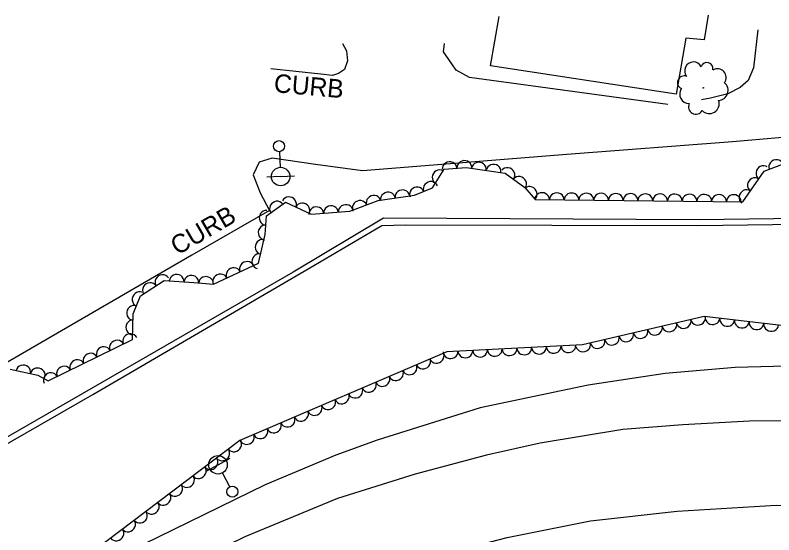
# Model space of a CAD drawing. Extents: x 1722896 to 1754269, y 648279 to 666297.
# Drawn here: x 1729915.1 to 1730120.8, y 653091.8 to 653232.7 of the extents above; entities that cross this region are included whole.
import ezdxf

# ---------------------------------------------------------------- set-up
doc = ezdxf.new("R2010")
doc.units = 0
for name, color, linetype in [('DESIGN - CENTERLINE - Proposed Text', 7, 'Continuous'), ('DESIGN - SCRATCH - User 1', 7, 'Continuous'), ('SURVEY - CENTERLINE - Preliminary Text', 7, 'Continuous'), ('SURVEY - DTM - Breaklines', 7, 'Continuous'), ('SURVEY - VEGETATION - Features with Text', 7, 'Continuous')]:
    doc.layers.add(name, color=color, linetype=linetype)

msp = doc.modelspace()

# ---------------------------------------------------------------- linework, layer by layer
at = {"layer": 'DESIGN - CENTERLINE - Proposed Text'}
msp.add_lwpolyline([(1730102.98, 653232.67), (1730101.92, 653226), (1730096.95, 653226.44), (1730094.35, 653211.23), (1730043.98, 653218.95), (1730046.32, 653232.32)], dxfattribs=at)
at = {"layer": 'DESIGN - SCRATCH - User 1'}
for points in [[(1730402.95, 653127.46), (1730314.28, 653134.59), (1730219.17, 653162.83), (1730167.73, 653178.08), (1730100.62, 653177.14), (1730014.99, 653177.64), (1729990.41, 653163.02), (1729903.69, 653112.98), (1729836.86, 653073.47), (1729767.22, 653033.19), (1729728.41, 653010.36), (1729689.91, 652988.22), (1729640.73, 652959.93), (1729615.49, 652945.23), (1729574.28, 652921.03), (1729503.17, 652915.44), (1729423.74, 652908.46), (1729362.64, 652922.7), (1729266.32, 652944.1)], [(1729325.44, 652929.93), (1729423.21, 652907.47), (1729447.01, 652910.13), (1729515.48, 652915.11), (1729574.72, 652919.93), (1729618.03, 652944.86), (1729690.89, 652987.57), (1729742.07, 653016.84), (1729803.78, 653052.91), (1729873.89, 653094.15), (1729936.09, 653129.87), (1729994.48, 653163.92), (1730014.5, 653175.61), (1730021, 653175.83), (1730100.23, 653175.61), (1730167.67, 653176.58), (1730218.67, 653161.51), (1730268.57, 653146.66), (1730315.51, 653132.74), (1730411.72, 653125.99)]]:
    msp.add_lwpolyline(points, dxfattribs=at)
at = {"layer": 'SURVEY - CENTERLINE - Preliminary Text'}
for points in [[(1730116.51, 653228.68), (1730115.28, 653218.43), (1730113.82, 653214.99), (1730111.71, 653213.06), (1730108.32, 653211.33), (1730103.6, 653210.14), (1730101.17, 653209.69)], [(1730003.81, 653224.97), (1730004.88, 653222.98), (1730005.19, 653220.31), (1730004.34, 653217.93), (1730002.77, 653216.82), (1730001.16, 653216.28), (1729997.95, 653216.66), (1729984.38, 653218.08)], [(1730092.04, 653208.45), (1730038.3, 653215.82), (1730034.65, 653217.73), (1730032.65, 653220.7), (1730031.21, 653222.71), (1730031.46, 653224.96)], [(1730147.28, 653201.62), (1730109.6, 653198.37), (1730064.67, 653194.86), (1730009.26, 653190.43), (1729996.48, 653192.17), (1729984.71, 653193.86), (1729981.27, 653192.83), (1729979.59, 653189.38), (1729981.52, 653184.47), (1729984.03, 653179.7), (1729963, 653167.59), (1729899.51, 653130.82)], [(1730362.3, 653063.75), (1730350.72, 653067.99), (1730336.54, 653075.2), (1730316.12, 653087.14), (1730300.23, 653095.7), (1730282.19, 653104.99), (1730262.41, 653113.24), (1730240.77, 653120.96), (1730224.26, 653125.41), (1730207.04, 653129.98), (1730185.21, 653134.51), (1730165.59, 653136.54), (1730146.46, 653137.7), (1730127.64, 653137.63), (1730110.29, 653137.15), (1730091.34, 653135.54), (1730070.47, 653132.32), (1730041.15, 653126.24), (1730013.26, 653117.4), (1730002.02, 653113.35), (1729982.83, 653105.36), (1729949.74, 653089.2), (1729927.16, 653076.55), (1729908.44, 653063.57)], [(1730133.67, 653122.7), (1730114.18, 653122.59), (1730096.09, 653121.6), (1730079.85, 653120.32), (1730057.44, 653116.67), (1730042.92, 653113.36), (1730023.51, 653108.26), (1730002.5, 653101.61), (1729977.37, 653091.27), (1729959.27, 653082.35), (1729937.7, 653070.3), (1729917.76, 653057.05), (1729901.05, 653044.26)], [(1729888.56, 653004.56), (1729919.72, 653030.04), (1729941.02, 653045.48), (1729956.17, 653054.97), (1729974.82, 653064.62), (1729990.25, 653071.93), (1730009.76, 653079.68), (1730029.07, 653085.99), (1730048.47, 653091.06), (1730071.06, 653095.55), (1730094.55, 653098.19), (1730121.45, 653099.82), (1730151.73, 653098.67), (1730177.58, 653095.84), (1730196.61, 653092.11), (1730216.98, 653086.98), (1730237.21, 653079.95), (1730255.71, 653072.97), (1730273, 653065.23), (1730295.5, 653053.66), (1730309.55, 653044.72), (1730326.38, 653033.21), (1730341.89, 653021.08), (1730361.12, 653002.94)]]:
    msp.add_lwpolyline(points, dxfattribs=at)
at = {"layer": 'SURVEY - DTM - Breaklines'}
for p, q in [((1729986.7, 653195.66), (1729986.92, 653191.41)), ((1729987.05, 653188.92), (1729983.31, 653188.72)), ((1729987.05, 653188.92), (1729990.8, 653189.11)), ((1729970.07, 653110.76), (1729973.38, 653112.53)), ((1729970.07, 653110.76), (1729966.77, 653108.99)), ((1729973.25, 653104.81), (1729971.25, 653108.55))]:
    msp.add_line(p, q, dxfattribs=at)
for centre, radius in [((1729986.63, 653197.16), 1.5), ((1729987.05, 653188.92), 2.5), ((1729970.07, 653110.76), 2.5), ((1729973.96, 653103.48), 1.5)]:
    msp.add_circle(centre, radius, dxfattribs=at)
at = {"layer": 'SURVEY - VEGETATION - Features with Text'}
for points in [[(1729913.68, 653136.67), (1729921.19, 653135.11), (1729924.03, 653133.49), (1729946.85, 653144.7), (1729947.08, 653151.72), (1729949.07, 653156.62), (1729955.5, 653160.72), (1729963.54, 653160.18), (1729968.85, 653159.75), (1729981.05, 653165.45), (1729982.81, 653173.2), (1729983.18, 653178.28), (1729988.34, 653181.97), (1729995.34, 653178.7), (1730005.8, 653179.5), (1730013.52, 653182.41), (1730023.36, 653183.91), (1730028.26, 653185.87), (1730031.44, 653190.93), (1730037.41, 653191.4), (1730047.98, 653189.88), (1730053.25, 653185.92), (1730056.04, 653182.67), (1730112.4, 653182.09), (1730118.21, 653190.35), (1730126.01, 653193.35)], [(1730149.2, 653145.45), (1730101.95, 653150.95), (1730068.96, 653143.28), (1730032.16, 653141.41), (1729975.99, 653117.37), (1729899.53, 653059.57)]]:
    msp.add_lwpolyline(points, dxfattribs=at)
msp.add_circle((1730101.66, 653212.97), 0.0831, dxfattribs=at)
for centre, radius, start, end in [((1730098.99, 653217.6), 2.38, 25.9706, 219.3902), ((1730102.7, 653218.21), 1.63, 345.9499, 164.6955), ((1730105.5, 653215.76), 2.38, 323.8337, 120.6226), ((1730096.5, 653214.41), 1.81, 68.5892, 245.9084), ((1730097.83, 653211.25), 2.56, 143.8763, 270.7219), ((1730105.7, 653212.27), 2.71, 272.8865, 50.4107), ((1730099.65, 653207.82), 1.99, 154.0352, 329.0355), ((1730103.3, 653208.66), 2.69, 223.7823, 19.6208)]:
    msp.add_arc(centre, radius, start, end, dxfattribs=at)
for centre, major_axis in [((1730032.88, 653191.04), (1.99, 0.16)), ((1730036.87, 653191.36), (1.99, 0.16)), ((1730040.83, 653190.91), (1.98, -0.29)), ((1730044.79, 653190.34), (1.98, -0.29)), ((1730117.89, 653189.9), (1.15, 1.64)), ((1730121.42, 653191.59), (1.87, 0.72)), ((1730030.08, 653188.77), (1.07, 1.69)), ((1730048.6, 653189.41), (1.6, -1.2)), ((1730027.72, 653185.66), (1.86, 0.74)), ((1730051.8, 653187.01), (1.6, -1.2)), ((1730115.59, 653186.62), (1.15, 1.64)), ((1730024.01, 653184.17), (1.86, 0.74)), ((1730054.68, 653184.26), (1.3, -1.52)), ((1729989.36, 653181.5), (1.81, -0.85)), ((1730012.26, 653181.93), (1.87, 0.71)), ((1730016.14, 653182.81), (1.98, 0.3)), ((1730020.1, 653183.41), (1.98, 0.3)), ((1730057.95, 653182.65), (2, -0.02)), ((1730061.95, 653182.61), (2, -0.02)), ((1730065.95, 653182.57), (2, -0.02)), ((1730069.95, 653182.53), (2, -0.02)), ((1730073.95, 653182.49), (2, -0.02)), ((1730077.95, 653182.44), (2, -0.02)), ((1730081.95, 653182.4), (2, -0.02)), ((1730085.95, 653182.36), (2, -0.02)), ((1730089.95, 653182.32), (2, -0.02)), ((1730093.95, 653182.28), (2, -0.02)), ((1730097.95, 653182.24), (2, -0.02)), ((1730101.95, 653182.19), (2, -0.02)), ((1730105.95, 653182.15), (2, -0.02)), ((1730109.95, 653182.11), (2, -0.02)), ((1730113.29, 653183.35), (1.15, 1.64)), ((1729986, 653180.3), (1.63, 1.16)), ((1729992.98, 653179.8), (1.81, -0.85)), ((1730008.52, 653180.52), (1.87, 0.71)), ((1729983.14, 653177.75), (0.15, 1.99)), ((1729996.73, 653178.81), (1.99, 0.15)), ((1730000.72, 653179.11), (1.99, 0.15)), ((1730004.71, 653179.42), (1.99, 0.15)), ((1729982.85, 653173.76), (0.15, 1.99)), ((1729982.04, 653169.85), (0.44, 1.95)), ((1729981.16, 653165.94), (0.44, 1.95)), ((1729977.88, 653163.97), (1.81, 0.85)), ((1729974.26, 653162.28), (1.81, 0.85)), ((1729954.95, 653160.38), (1.69, 1.08)), ((1729958.85, 653160.5), (2, -0.14)), ((1729962.84, 653160.22), (2, -0.14)), ((1729966.82, 653159.91), (1.99, -0.16)), ((1729970.63, 653160.58), (1.81, 0.85)), ((1729951.58, 653158.23), (1.69, 1.08)), ((1729948.69, 653155.68), (0.75, 1.85)), ((1729947.19, 653151.97), (0.75, 1.85)), ((1730100.27, 653150.55), (-1.95, -0.45)), ((1730104.21, 653150.68), (-1.99, 0.23)), ((1729946.96, 653147.99), (0.07, 2)), ((1730092.48, 653148.74), (-1.95, -0.45)), ((1730096.37, 653149.65), (-1.95, -0.45)), ((1730108.18, 653150.22), (-1.99, 0.23)), ((1730112.15, 653149.76), (-1.99, 0.23)), ((1730116.13, 653149.3), (-1.99, 0.23)), ((1730120.1, 653148.83), (-1.99, 0.23)), ((1729946.22, 653144.39), (1.8, 0.88)), ((1730084.68, 653146.93), (-1.95, -0.45)), ((1730088.58, 653147.84), (-1.95, -0.45)), ((1729942.63, 653142.62), (1.8, 0.88)), ((1730073, 653144.21), (-1.95, -0.45)), ((1730076.89, 653145.12), (-1.95, -0.45)), ((1730080.79, 653146.03), (-1.95, -0.45)), ((1729939.04, 653140.86), (1.8, 0.88)), ((1730053.12, 653142.47), (-2, -0.1)), ((1730057.12, 653142.67), (-2, -0.1)), ((1730061.11, 653142.88), (-2, -0.1)), ((1730065.11, 653143.08), (-2, -0.1)), ((1730069.1, 653143.31), (-1.95, -0.45)), ((1729935.45, 653139.1), (1.8, 0.88)), ((1730029.39, 653140.22), (-1.84, -0.79)), ((1730033.15, 653141.46), (-2, -0.1)), ((1730037.14, 653141.66), (-2, -0.1)), ((1730041.14, 653141.86), (-2, -0.1)), ((1730045.13, 653142.07), (-2, -0.1)), ((1730049.13, 653142.27), (-2, -0.1)), ((1729931.86, 653137.34), (1.8, 0.88)), ((1730025.72, 653138.65), (-1.84, -0.79)), ((1729917.26, 653135.93), (1.96, -0.41)), ((1729921.18, 653135.12), (1.96, -0.41)), ((1729928.27, 653135.57), (1.8, 0.88)), ((1730018.36, 653135.5), (-1.84, -0.79)), ((1730022.04, 653137.08), (-1.84, -0.79)), ((1729924.68, 653133.81), (1.8, 0.88)), ((1730014.68, 653133.93), (-1.84, -0.79)), ((1730011.01, 653132.35), (-1.84, -0.79)), ((1730007.33, 653130.78), (-1.84, -0.79)), ((1729999.97, 653127.63), (-1.84, -0.79)), ((1730003.65, 653129.21), (-1.84, -0.79)), ((1729996.3, 653126.06), (-1.84, -0.79)), ((1729992.62, 653124.49), (-1.84, -0.79)), ((1729985.26, 653121.34), (-1.84, -0.79)), ((1729988.94, 653122.91), (-1.84, -0.79)), ((1729981.59, 653119.76), (-1.84, -0.79)), ((1729977.91, 653118.19), (-1.84, -0.79)), ((1729974.47, 653116.22), (-1.6, -1.21)), ((1729971.27, 653113.8), (-1.6, -1.21)), ((1729968.08, 653111.39), (-1.6, -1.21)), ((1729964.89, 653108.98), (-1.6, -1.21)), ((1729961.7, 653106.57), (-1.6, -1.21)), ((1729958.51, 653104.16), (-1.6, -1.21)), ((1729955.32, 653101.74), (-1.6, -1.21)), ((1729952.13, 653099.33), (-1.6, -1.21)), ((1729948.94, 653096.92), (-1.6, -1.21)), ((1729945.75, 653094.51), (-1.6, -1.21)), ((1729942.56, 653092.09), (-1.6, -1.21))]:
    msp.add_ellipse(centre, major_axis=major_axis, ratio=0.940188, start_param=0, end_param=3.141593, dxfattribs=at)

# ---------------------------------------------------------------- texts
at = {"layer": 'DESIGN - SCRATCH - User 1'}
for rotation, p in [(354.9251, (1729985.07, 653211.82)), (30.1855, (1729959.06, 653167.46))]:
    msp.add_text('CURB', height=5, rotation=rotation, dxfattribs=at).set_placement(p)

doc.saveas('drawing.dxf')
